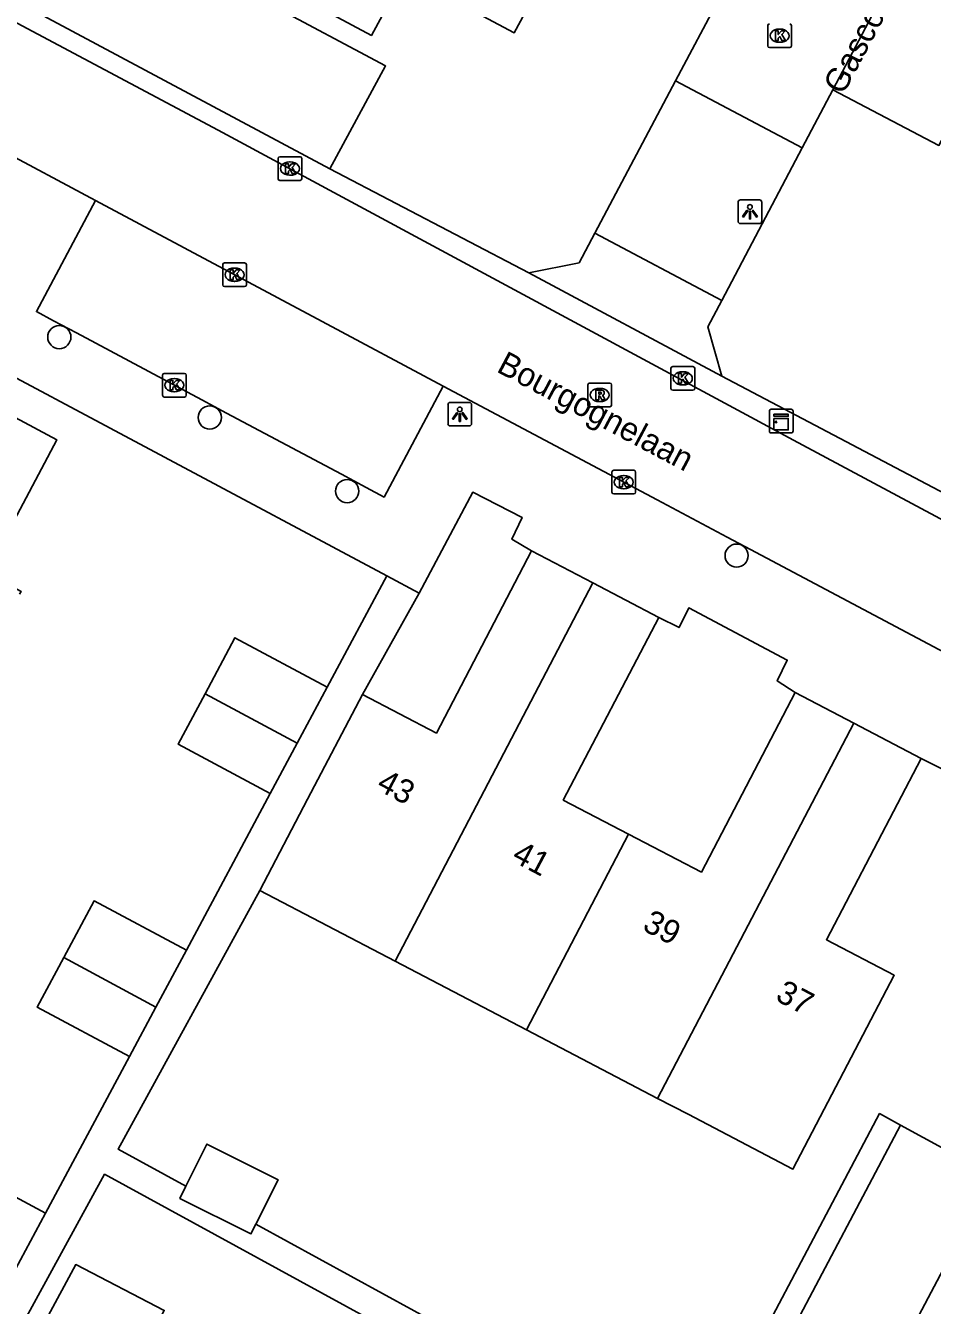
# Model space of a CAD drawing. Extents: x 158461 to 159795, y 387220 to 388672.
# Drawn here: x 159432.6 to 159470.9, y 388434.2 to 388488.3 of the extents above; entities that cross this region are included whole.
import ezdxf

# ---------------------------------------------------------------- set-up
doc = ezdxf.new("R2010")
doc.units = 0
for name, color, linetype in [('IMGEO_Boom', 7, 'Continuous'), ('IMGEO_Kast', 7, 'Continuous'), ('IMGEO_Kolk', 7, 'Continuous'), ('IMGEO_Lichtpunt', 7, 'Continuous'), ('IMGEO_Openbare_ruimte_label', 7, 'Continuous'), ('IMGEO_Pand', 7, 'Continuous'), ('IMGEO_Pand_nummerreeks', 7, 'Continuous'), ('IMGEO_Parkeervlak_open', 7, 'Continuous'), ('IMGEO_Rijbaan_lokaal_open', 7, 'Continuous'), ('IMGEO_Rioolput', 7, 'Continuous'), ('IMGEO_Voetpad_open', 7, 'Continuous'), ('IMGEO_Woonerf_open', 7, 'Continuous')]:
    doc.layers.add(name, color=color, linetype=linetype)

msp = doc.modelspace()

# ---------------------------------------------------------------- linework, layer by layer
at = {"layer": 'IMGEO_Boom'}
for centre in [(159434.043, 388475.145), (159440.393, 388471.75), (159446.193, 388468.642), (159462.632, 388465.917)]:
    msp.add_circle(centre, 0.489, dxfattribs=at)
at = {"layer": 'IMGEO_Kast'}
for p, q in [((159464.014, 388471.172), (159464.014, 388472.013)), ((159464.014, 388472.013), (159464.014, 388471.172)), ((159464.089, 388472.097), (159464.93, 388472.097)), ((159464.93, 388472.097), (159464.089, 388472.097)), ((159465.014, 388472.022), (159465.014, 388471.181)), ((159465.014, 388471.181), (159465.014, 388472.022)), ((159464.939, 388471.097), (159464.098, 388471.097)), ((159464.098, 388471.097), (159464.939, 388471.097))]:
    msp.add_line(p, q, dxfattribs=at)
for points in [[(159464.209, 388471.887), (159464.809, 388471.887), (159464.809, 388471.802), (159464.209, 388471.802), (159464.209, 388471.887)], [(159464.209, 388471.712), (159464.809, 388471.712), (159464.809, 388471.223), (159464.209, 388471.223), (159464.209, 388471.712)]]:
    msp.add_lwpolyline(points, dxfattribs=at)
msp.add_circle((159464.293, 388471.561), 0.0377, dxfattribs=at)
for centre, start, end in [((159464.092, 388472.019), 92.4484, 184.2845), ((159464.092, 388472.019), 92.4484, 184.2845), ((159464.936, 388472.019), 2.4484, 94.2845), ((159464.936, 388472.019), 2.4484, 94.2845), ((159464.092, 388471.175), 182.4484, 274.2845), ((159464.092, 388471.175), 182.4484, 274.2845), ((159464.936, 388471.175), 272.4484, 4.2845), ((159464.936, 388471.175), 272.4484, 4.2845)]:
    msp.add_arc(centre, 0.0779, start, end, dxfattribs=at)
at = {"layer": 'IMGEO_Kolk'}
for p, q in [((159463.947, 388487.45), (159463.947, 388488.302)), ((159464.435, 388488.156), (159464.46, 388488.156)), ((159464.948, 388488.302), (159464.948, 388487.45)), ((159464.458, 388487.596), (159464.433, 388487.596)), ((159464.874, 388487.376), (159464.022, 388487.376)), ((159443.275, 388481.836), (159443.275, 388482.688)), ((159443.35, 388482.762), (159444.202, 388482.762)), ((159444.276, 388482.688), (159444.276, 388481.836)), ((159443.763, 388482.542), (159443.788, 388482.542)), ((159444.202, 388481.762), (159443.35, 388481.762)), ((159443.786, 388481.982), (159443.761, 388481.982)), ((159440.938, 388477.355), (159440.938, 388478.207)), ((159441.013, 388478.281), (159441.865, 388478.281)), ((159441.426, 388478.061), (159441.451, 388478.061)), ((159441.939, 388478.207), (159441.939, 388477.355)), ((159441.865, 388477.281), (159441.013, 388477.281)), ((159441.449, 388477.501), (159441.424, 388477.501)), ((159438.397, 388472.688), (159438.397, 388473.54)), ((159438.472, 388473.614), (159439.324, 388473.614)), ((159439.398, 388473.54), (159439.398, 388472.688)), ((159459.86, 388472.977), (159459.86, 388473.829)), ((159459.935, 388473.903), (159460.787, 388473.903)), ((159460.348, 388473.683), (159460.373, 388473.683)), ((159460.861, 388473.829), (159460.861, 388472.977)), ((159438.885, 388473.394), (159438.91, 388473.394)), ((159460.787, 388472.903), (159459.935, 388472.903)), ((159460.371, 388473.123), (159460.346, 388473.123)), ((159439.324, 388472.614), (159438.472, 388472.614)), ((159438.908, 388472.834), (159438.883, 388472.834)), ((159457.368, 388468.594), (159457.368, 388469.446)), ((159457.443, 388469.52), (159458.295, 388469.52)), ((159457.856, 388469.3), (159457.881, 388469.3)), ((159458.369, 388469.446), (159458.369, 388468.594)), ((159457.879, 388468.74), (159457.854, 388468.74)), ((159458.295, 388468.52), (159457.443, 388468.52))]:
    msp.add_line(p, q, dxfattribs=at)
for points in [[(159463.947, 388487.45), (159463.947, 388488.302)], [(159464.268, 388488.076), (159464.391, 388488.076), (159464.391, 388487.925), (159464.521, 388488.076), (159464.685, 388488.076), (159464.539, 388487.925), (159464.692, 388487.676), (159464.54, 388487.676), (159464.455, 388487.84), (159464.391, 388487.773), (159464.391, 388487.676), (159464.268, 388487.676), (159464.268, 388488.076)], [(159464.948, 388488.302), (159464.948, 388487.45)], [(159464.874, 388487.376), (159464.022, 388487.376)], [(159443.275, 388481.836), (159443.275, 388482.688)], [(159443.35, 388482.762), (159444.202, 388482.762)], [(159444.276, 388482.688), (159444.276, 388481.836)], [(159443.596, 388482.462), (159443.719, 388482.462), (159443.719, 388482.311), (159443.849, 388482.462), (159444.013, 388482.462), (159443.867, 388482.311), (159444.02, 388482.062), (159443.868, 388482.062), (159443.783, 388482.226), (159443.719, 388482.159), (159443.719, 388482.062), (159443.596, 388482.062), (159443.596, 388482.462)], [(159444.202, 388481.762), (159443.35, 388481.762)], [(159440.938, 388477.355), (159440.938, 388478.207)], [(159441.013, 388478.281), (159441.865, 388478.281)], [(159441.259, 388477.981), (159441.382, 388477.981), (159441.382, 388477.83), (159441.512, 388477.981), (159441.676, 388477.981), (159441.53, 388477.83), (159441.683, 388477.581), (159441.531, 388477.581), (159441.446, 388477.745), (159441.382, 388477.678), (159441.382, 388477.581), (159441.259, 388477.581), (159441.259, 388477.981)], [(159441.939, 388478.207), (159441.939, 388477.355)], [(159441.865, 388477.281), (159441.013, 388477.281)], [(159438.397, 388472.688), (159438.397, 388473.54)], [(159438.472, 388473.614), (159439.324, 388473.614)], [(159439.398, 388473.54), (159439.398, 388472.688)], [(159459.86, 388472.977), (159459.86, 388473.829)], [(159459.935, 388473.903), (159460.787, 388473.903)], [(159460.181, 388473.603), (159460.304, 388473.603), (159460.304, 388473.452), (159460.434, 388473.603), (159460.598, 388473.603), (159460.452, 388473.452), (159460.605, 388473.203), (159460.453, 388473.203), (159460.368, 388473.367), (159460.304, 388473.3), (159460.304, 388473.203), (159460.181, 388473.203), (159460.181, 388473.603)], [(159460.861, 388473.829), (159460.861, 388472.977)], [(159438.718, 388473.314), (159438.841, 388473.314), (159438.841, 388473.163), (159438.971, 388473.314), (159439.135, 388473.314), (159438.989, 388473.163), (159439.142, 388472.914), (159438.99, 388472.914), (159438.905, 388473.078), (159438.841, 388473.011), (159438.841, 388472.914), (159438.718, 388472.914), (159438.718, 388473.314)], [(159460.787, 388472.903), (159459.935, 388472.903)], [(159439.324, 388472.614), (159438.472, 388472.614)], [(159457.368, 388468.594), (159457.368, 388469.446)], [(159457.443, 388469.52), (159458.295, 388469.52)], [(159457.689, 388469.22), (159457.812, 388469.22), (159457.812, 388469.069), (159457.942, 388469.22), (159458.106, 388469.22), (159457.96, 388469.069), (159458.113, 388468.82), (159457.961, 388468.82), (159457.876, 388468.984), (159457.812, 388468.917), (159457.812, 388468.82), (159457.689, 388468.82), (159457.689, 388469.22)], [(159458.369, 388469.446), (159458.369, 388468.594)], [(159458.295, 388468.52), (159457.443, 388468.52)]]:
    msp.add_lwpolyline(points, dxfattribs=at)
for centre, start, end in [((159464.024, 388488.3), 91.552, 178.448), ((159464.024, 388488.3), 91.552, 178.448), ((159464.872, 388488.3), 1.552, 88.448), ((159464.872, 388488.3), 1.552, 88.448), ((159464.024, 388487.452), 181.552, 268.448), ((159464.024, 388487.452), 181.552, 268.448), ((159464.872, 388487.452), 271.552, 358.448), ((159464.872, 388487.452), 271.552, 358.448), ((159443.352, 388482.686), 91.552, 178.448), ((159443.352, 388482.686), 91.552, 178.448), ((159444.2, 388482.686), 1.552, 88.448), ((159444.2, 388482.686), 1.552, 88.448), ((159443.352, 388481.838), 181.552, 268.448), ((159443.352, 388481.838), 181.552, 268.448), ((159444.2, 388481.838), 271.552, 358.448), ((159444.2, 388481.838), 271.552, 358.448), ((159441.015, 388478.205), 91.552, 178.448), ((159441.015, 388478.205), 91.552, 178.448), ((159441.863, 388478.205), 1.552, 88.448), ((159441.863, 388478.205), 1.552, 88.448), ((159441.015, 388477.357), 181.552, 268.448), ((159441.015, 388477.357), 181.552, 268.448), ((159441.863, 388477.357), 271.552, 358.448), ((159441.863, 388477.357), 271.552, 358.448), ((159438.474, 388473.538), 91.552, 178.448), ((159438.474, 388473.538), 91.552, 178.448), ((159439.322, 388473.538), 1.552, 88.448), ((159439.322, 388473.538), 1.552, 88.448), ((159459.937, 388473.827), 91.552, 178.448), ((159459.937, 388473.827), 91.552, 178.448), ((159460.785, 388473.827), 1.552, 88.448), ((159460.785, 388473.827), 1.552, 88.448), ((159459.937, 388472.979), 181.552, 268.448), ((159459.937, 388472.979), 181.552, 268.448), ((159460.785, 388472.979), 271.552, 358.448), ((159460.785, 388472.979), 271.552, 358.448), ((159438.474, 388472.69), 181.552, 268.448), ((159438.474, 388472.69), 181.552, 268.448), ((159439.322, 388472.69), 271.552, 358.448), ((159439.322, 388472.69), 271.552, 358.448), ((159457.445, 388469.444), 91.552, 178.448), ((159457.445, 388469.444), 91.552, 178.448), ((159458.293, 388469.444), 1.552, 88.448), ((159458.293, 388469.444), 1.552, 88.448), ((159457.445, 388468.596), 181.552, 268.448), ((159457.445, 388468.596), 181.552, 268.448), ((159458.293, 388468.596), 271.552, 358.448), ((159458.293, 388468.596), 271.552, 358.448)]:
    msp.add_arc(centre, 0.0765, start, end, dxfattribs=at)
for centre, major_axis, ratio, start_param, end_param in [((159464.434, 388487.876), (-0.387, 0.002), 0.722429, 4.712389, 7.853982), ((159464.459, 388487.876), (-0.39, 0.002), 0.717154, 1.570796, 4.712389), ((159443.762, 388482.262), (-0.387, 0.002), 0.722429, 4.712389, 7.853982), ((159443.787, 388482.262), (-0.39, 0.002), 0.717154, 1.570796, 4.712389), ((159441.425, 388477.781), (-0.387, 0.002), 0.722429, 4.712389, 7.853982), ((159441.45, 388477.781), (-0.39, 0.002), 0.717154, 1.570796, 4.712389), ((159460.347, 388473.403), (-0.387, 0.002), 0.722429, 4.712389, 7.853982), ((159460.372, 388473.403), (-0.39, 0.002), 0.717154, 1.570796, 4.712389), ((159438.884, 388473.114), (-0.387, 0.002), 0.722429, 4.712389, 7.853982), ((159438.909, 388473.114), (-0.39, 0.002), 0.717154, 1.570796, 4.712389), ((159457.855, 388469.02), (-0.387, 0.002), 0.722429, 4.712389, 7.853982), ((159457.88, 388469.02), (-0.39, 0.002), 0.717154, 1.570796, 4.712389)]:
    msp.add_ellipse(centre, major_axis=major_axis, ratio=ratio, start_param=start_param, end_param=end_param, dxfattribs=at)
at = {"layer": 'IMGEO_Lichtpunt'}
for p, q in [((159462.695, 388480.843), (159462.695, 388480.036)), ((159462.695, 388480.843), (159462.695, 388480.036)), ((159463.597, 388480.938), (159462.789, 388480.938)), ((159463.597, 388480.938), (159462.789, 388480.938)), ((159463.691, 388480.036), (159463.691, 388480.843)), ((159463.691, 388480.036), (159463.691, 388480.843)), ((159462.789, 388479.942), (159463.597, 388479.942)), ((159462.789, 388479.942), (159463.597, 388479.942)), ((159451.351, 388472.389), (159450.543, 388472.389)), ((159451.351, 388472.389), (159450.543, 388472.389)), ((159450.449, 388472.294), (159450.449, 388471.487)), ((159450.449, 388472.294), (159450.449, 388471.487)), ((159451.445, 388471.487), (159451.445, 388472.294)), ((159451.445, 388471.487), (159451.445, 388472.294)), ((159450.543, 388471.393), (159451.351, 388471.393)), ((159450.543, 388471.393), (159451.351, 388471.393))]:
    msp.add_line(p, q, dxfattribs=at)
for points in [[(159463.069, 388480.507), (159463.108, 388480.479), (159462.92, 388480.217), (159462.882, 388480.244), (159463.069, 388480.507)], [(159463.171, 388480.459), (159463.218, 388480.459), (159463.218, 388480.137), (159463.171, 388480.137), (159463.171, 388480.459)], [(159463.281, 388480.479), (159463.319, 388480.506), (159463.506, 388480.244), (159463.467, 388480.216), (159463.281, 388480.479)], [(159450.823, 388471.958), (159450.862, 388471.93), (159450.674, 388471.668), (159450.636, 388471.695), (159450.823, 388471.958)], [(159450.925, 388471.91), (159450.972, 388471.91), (159450.972, 388471.588), (159450.925, 388471.588), (159450.925, 388471.91)], [(159451.035, 388471.93), (159451.073, 388471.957), (159451.26, 388471.695), (159451.221, 388471.667), (159451.035, 388471.93)]]:
    msp.add_lwpolyline(points, dxfattribs=at)
for centre in [(159463.194, 388480.641), (159450.948, 388472.092)]:
    msp.add_circle(centre, 0.0994, dxfattribs=at)
for centre, start, end in [((159462.789, 388480.843), 90, 180), ((159462.789, 388480.843), 90, 180), ((159463.597, 388480.843), 0, 90), ((159463.597, 388480.843), 0, 90), ((159462.789, 388480.036), 180, 270), ((159462.789, 388480.036), 180, 270), ((159463.597, 388480.036), 270, 0), ((159463.597, 388480.036), 270, 360), ((159450.543, 388472.294), 90, 180), ((159450.543, 388472.294), 90, 180), ((159451.351, 388472.294), 0, 90), ((159451.351, 388472.294), 0, 90), ((159450.543, 388471.487), 180, 270), ((159450.543, 388471.487), 180, 270), ((159451.351, 388471.487), 270, 0), ((159451.351, 388471.487), 270, 360)]:
    msp.add_arc(centre, 0.0946, start, end, dxfattribs=at)
at = {"layer": 'IMGEO_Pand'}
for points in [[(159454.853, 388493.98), (159452.895, 388490.335), (159454.139, 388489.666), (159453.239, 388487.991), (159448.611, 388490.478), (159447.218, 388487.886), (159440.718, 388491.377), (159442.151, 388494.044), (159444.436, 388492.817), (159447.255, 388498.062)], [(159422.652, 388469.491), (159425.711, 388475.211), (159433.934, 388470.814), (159430.961, 388465.192), (159432.426, 388464.408), (159432.36, 388464.284)], [(159453.978, 388466.115), (159449.96, 388458.424), (159446.837, 388460.056)], [(159453.978, 388466.115), (159456.566, 388464.763)], [(159448.217, 388448.783), (159456.566, 388464.763)], [(159456.566, 388464.763), (159459.346, 388463.31)], [(159458.074, 388454.154), (159455.315, 388455.595), (159459.346, 388463.31)], [(159440.192, 388460.083), (159441.455, 388462.445), (159445.349, 388460.363)], [(159442.947, 388455.872), (159439.053, 388457.954), (159440.192, 388460.083)], [(159440.192, 388460.083), (159444.083, 388457.996)], [(159446.837, 388460.056), (159444.522, 388455.625), (159442.506, 388451.767)], [(159445.349, 388460.363), (159444.083, 388457.996)], [(159465.104, 388460.133), (159461.143, 388452.551), (159458.074, 388454.154)], [(159465.104, 388460.133), (159467.576, 388458.842)], [(159467.576, 388458.842), (159459.296, 388442.995)], [(159467.576, 388458.842), (159470.424, 388457.354)], [(159444.083, 388457.996), (159442.947, 388455.872)], [(159470.424, 388457.354), (159466.421, 388449.691), (159469.287, 388448.193), (159465.011, 388440.009), (159460.58, 388442.324), (159459.296, 388442.995)], [(159453.756, 388445.889), (159458.074, 388454.154)], [(159434.236, 388448.948), (159435.513, 388451.335), (159439.407, 388449.253)], [(159448.217, 388448.783), (159442.506, 388451.767)], [(159439.407, 388449.253), (159438.121, 388446.849)], [(159437.005, 388444.762), (159433.111, 388446.844), (159434.236, 388448.948)], [(159434.236, 388448.948), (159438.121, 388446.849)], [(159453.756, 388445.889), (159448.217, 388448.783)], [(159438.121, 388446.849), (159437.005, 388444.762)], [(159459.296, 388442.995), (159453.756, 388445.889)], [(159439.387, 388439.286), (159440.274, 388441.06), (159443.276, 388439.559), (159442.334, 388437.675)], [(159428.308, 388437.864), (159429.571, 388440.225), (159433.465, 388438.143)], [(159442.334, 388437.675), (159442.132, 388437.271), (159439.13, 388438.772), (159439.387, 388439.286)], [(159433.465, 388438.143), (159432.199, 388435.777)], [(159433.469, 388433.628), (159434.733, 388435.971), (159438.472, 388434.04), (159437.235, 388431.6)]]:
    msp.add_lwpolyline(points, dxfattribs=at)
at = {"layer": 'IMGEO_Parkeervlak_open'}
for points in [[(159466.695, 388485.585), (159475.49, 388502.299)], [(159466.695, 388485.585), (159471.174, 388483.241), (159478.239, 388496.571), (159478.708, 388497.455)], [(159432.917, 388494.554), (159447.814, 388486.6), (159445.457, 388482.254)], [(159469.548, 388441.868), (159472.419, 388440.297)]]:
    msp.add_lwpolyline(points, dxfattribs=at)
at = {"layer": 'IMGEO_Rijbaan_lokaal_open'}
for points in [[(159496.29, 388454.117), (159489.793, 388457.538), (159465.03, 388470.792), (159440.748, 388483.88), (159419.86, 388495.026), (159416.497, 388496.809)], [(159435.573, 388480.914), (159431.35, 388483.172), (159421.156, 388488.567), (159414.168, 388492.22)], [(159435.573, 388480.914), (159445.135, 388475.803), (159450.248, 388473.079)], [(159494.027, 388449.845), (159487.919, 388453.08), (159474.951, 388459.948), (159473.9, 388460.506), (159463.223, 388466.174), (159462.228, 388466.702), (159459.28, 388468.267), (159450.248, 388473.079)], [(159472.419, 388440.297), (159473.441, 388439.738), (159465.765, 388425.191), (159464.716, 388425.765)]]:
    msp.add_lwpolyline(points, dxfattribs=at)
at = {"layer": 'IMGEO_Rioolput'}
for p, q in [((159456.351, 388472.276), (159456.351, 388473.128)), ((159456.426, 388473.202), (159457.278, 388473.202)), ((159456.839, 388472.982), (159456.864, 388472.982)), ((159457.352, 388473.128), (159457.352, 388472.276)), ((159456.862, 388472.422), (159456.837, 388472.422)), ((159457.278, 388472.202), (159456.426, 388472.202))]:
    msp.add_line(p, q, dxfattribs=at)
for points in [[(159456.351, 388472.276), (159456.351, 388473.128)], [(159456.426, 388473.202), (159457.278, 388473.202)], [(159456.94, 388472.9), (159456.688, 388472.902), (159456.688, 388472.502)], [(159457.352, 388473.128), (159457.352, 388472.276)], [(159456.688, 388472.502), (159456.812, 388472.502), (159456.812, 388472.664), (159456.823, 388472.664)], [(159456.866, 388472.821), (159456.812, 388472.821), (159456.812, 388472.74)], [(159456.812, 388472.74), (159456.864, 388472.74)], [(159456.87, 388472.635), (159456.941, 388472.502), (159457.081, 388472.502), (159457.016, 388472.628)], [(159457.278, 388472.202), (159456.426, 388472.202)]]:
    msp.add_lwpolyline(points, dxfattribs=at)
for centre, radius, start, end in [((159456.428, 388473.126), 0.0765, 91.552, 178.448), ((159456.428, 388473.126), 0.0765, 91.552, 178.448), ((159456.939, 388472.79), 0.109, 350.3612, 89.416), ((159457.276, 388473.126), 0.0765, 1.552, 88.448), ((159457.276, 388473.126), 0.0765, 1.552, 88.448), ((159456.822, 388472.611), 0.0533, 26.0293, 88.6989), ((159456.848, 388472.929), 0.19, 274.7715, 282.9687), ((159456.872, 388472.725), 0.0964, 77.0061, 93.1865), ((159456.886, 388472.782), 0.0378, 276.6634, 79.6772), ((159456.937, 388472.79), 0.112, 277.5842, 350.9817), ((159456.921, 388472.575), 0.108, 29.5134, 73.7905), ((159456.428, 388472.278), 0.0765, 181.552, 268.448), ((159456.428, 388472.278), 0.0765, 181.552, 268.448), ((159457.276, 388472.278), 0.0765, 271.552, 358.448), ((159457.276, 388472.278), 0.0765, 271.552, 358.448)]:
    msp.add_arc(centre, radius, start, end, dxfattribs=at)
for centre, major_axis, ratio, start_param, end_param in [((159456.838, 388472.702), (-0.387, 0.002), 0.722429, 4.712389, 7.853982), ((159456.863, 388472.702), (-0.39, 0.002), 0.717154, 1.570796, 4.712389)]:
    msp.add_ellipse(centre, major_axis=major_axis, ratio=ratio, start_param=start_param, end_param=end_param, dxfattribs=at)
at = {"layer": 'IMGEO_Voetpad_open'}
for points in [[(159445.457, 388482.254), (159430.667, 388490.158), (159431.297, 388491.387)], [(159447.863, 388465.063), (159429.08, 388475.087), (159431.337, 388479.443), (159425.678, 388482.421), (159425.23, 388482.266)], [(159445.457, 388482.254), (159453.854, 388477.866)], [(159450.248, 388473.079), (159447.752, 388468.389), (159446.99, 388468.796), (159445.953, 388469.35), (159441.099, 388471.939), (159440.058, 388472.495), (159434.766, 388475.32), (159433.799, 388475.836), (159433.075, 388476.222), (159435.573, 388480.914)], [(159453.854, 388477.866), (159462.008, 388473.502)], [(159462.008, 388473.502), (159477.471, 388465.348), (159477.998, 388466.315), (159480.632, 388464.879)], [(159449.226, 388464.335), (159451.493, 388468.59), (159453.58, 388467.525), (159453.137, 388466.613), (159453.978, 388466.115)], [(159445.349, 388460.363), (159447.863, 388465.063)], [(159447.863, 388465.063), (159449.226, 388464.335)], [(159449.226, 388464.335), (159446.837, 388460.056)], [(159459.346, 388463.31), (159460.2, 388462.875), (159460.614, 388463.708), (159464.768, 388461.508), (159464.344, 388460.625), (159465.104, 388460.133)], [(159470.424, 388457.354), (159471.377, 388456.866), (159471.89, 388457.779), (159475.56, 388455.789)], [(159439.407, 388449.253), (159442.947, 388455.872)], [(159442.506, 388451.767), (159436.533, 388440.848), (159439.387, 388439.286)], [(159433.465, 388438.143), (159437.005, 388444.762)], [(159462.298, 388430.301), (159468.666, 388442.35), (159469.548, 388441.868)], [(159469.548, 388441.868), (159463.188, 388429.814)], [(159448.871, 388432.72), (159435.953, 388439.786), (159421.927, 388414.146)], [(159442.334, 388437.675), (159455.706, 388430.36)]]:
    msp.add_lwpolyline(points, dxfattribs=at)
at = {"layer": 'IMGEO_Woonerf_open'}
for points in [[(159469.249, 388503.238), (159467.472, 388500), (159466.476, 388498.121), (159463.698, 388492.882), (159462.503, 388490.609), (159461.918, 388489.504), (159460.047, 388485.968)], [(159460.047, 388485.968), (159456.643, 388479.533)], [(159465.403, 388483.136), (159460.047, 388485.968)], [(159465.403, 388483.136), (159466.695, 388485.585)], [(159462.004, 388476.697), (159463.569, 388479.658), (159464.139, 388480.739), (159465.403, 388483.136)], [(159456.643, 388479.533), (159455.98, 388478.281), (159453.854, 388477.866)], [(159462.004, 388476.697), (159456.643, 388479.533)], [(159462.008, 388473.502), (159461.415, 388475.574), (159462.004, 388476.697)]]:
    msp.add_lwpolyline(points, dxfattribs=at)

# ---------------------------------------------------------------- texts
at = {"layer": 'IMGEO_Openbare_ruimte_label'}
for s, rotation, p in [('Gascognehof', 62.1027, (159467.125, 388485.335)), ('Bourgognelaan', 332.0253, (159452.452, 388473.706))]:
    msp.add_text(s, height=1, rotation=rotation, dxfattribs=at).set_placement(p)
at = {"layer": 'IMGEO_Pand_nummerreeks'}
for s, p in [('43', (159447.38, 388456.059)), ('41', (159453.092, 388453.04)), ('39', (159458.605, 388450.128)), ('37', (159464.218, 388447.162))]:
    msp.add_text(s, height=1, rotation=332.1472, dxfattribs=at).set_placement(p)

doc.saveas('drawing.dxf')
